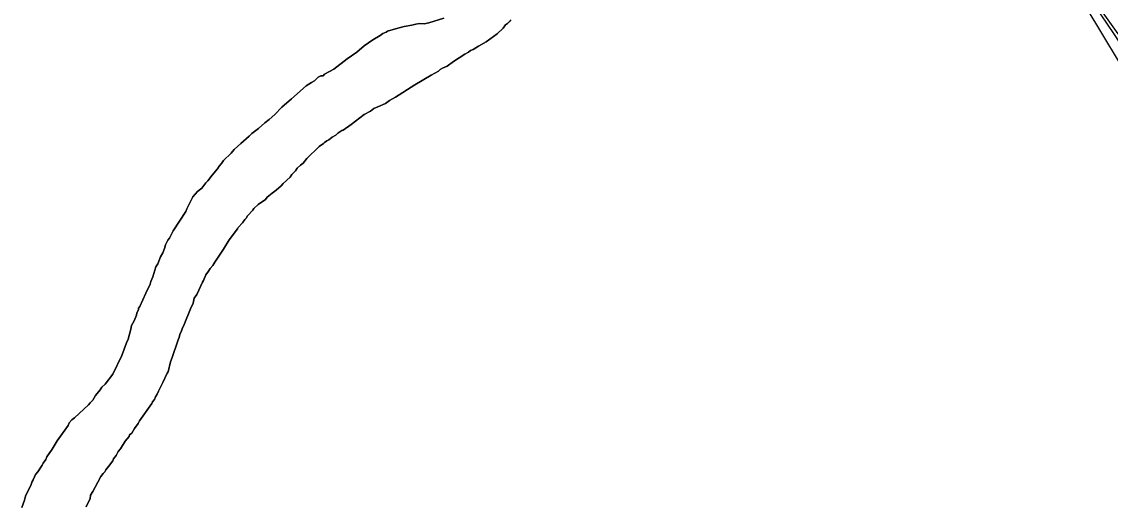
# Model space of a CAD drawing. Extents: x 3187622 to 3225504, y 800805 to 826213.
# Drawn here: x 3192330 to 3193075, y 821855 to 822186 of the extents above; entities that cross this region are included whole.
import ezdxf

# ---------------------------------------------------------------- set-up
doc = ezdxf.new("R2010")
doc.units = 0
for name, color, linetype in [('V-BORW-LINE', 7, 'Continuous'), ('V-SITE-VEGE', 7, 'Continuous'), ('V-TOPO-SHOR', 7, 'Continuous')]:
    doc.layers.add(name, color=color, linetype=linetype)

msp = doc.modelspace()

# ---------------------------------------------------------------- linework, layer by layer
at = {"layer": 'V-BORW-LINE'}
msp.add_lwpolyline([(3193078.31, 822707.53), (3193030.56, 822688.97), (3193008.21, 822677.51), (3192988.91, 822661.96), (3192964, 822633.18), (3192940.33, 822603.21), (3192915.29, 822571.25), (3192892.59, 822538.19), (3192889.58, 822531.35), (3192888.11, 822518.16), (3192889.54, 822507.68), (3192894.44, 822491.96), (3192901.05, 822477.38), (3192965.81, 822354.67), (3193038.45, 822236.41), (3193123.06, 822118.18)], dxfattribs=at)
msp.add_spline([(3193316.85, 822598.58), (3193335.23, 822540.6), (3193410.28, 822427.7), (3193431.93, 822364.3), (3193469.12, 822309.98), (3193521.5, 822255.86), (3193609.23, 822072.56), (3193646.79, 822019.2), (3193676.93, 821957.13), (3193720.79, 821903.14), (3193749.98, 821838.8), (3193830.19, 821730.3), (3193879.71, 821614.86), (3193980.49, 821434.8), (3194001.26, 821375.3), (3194045.64, 821322.89), (3194255.37, 820971.94), (3194278.31, 820910.59), (3194299.82, 820853.02), (3194335.62, 820798.38), (3194443.77, 820680.36), (3194483.44, 820494.4), (3194474.83, 820430.03), (3194362.39, 820338.67), (3194243.42, 820273.69), (3194115.49, 820232.76), (3193985.14, 820192.17), (3193870.95, 820096.91), (3193700.83, 819981.97), (3193642.2, 819950.84), (3193574.53, 819997.4), (3193482.68, 820109.42), (3193411.41, 820226.39), (3193461.02, 820288.31), (3193515.96, 820325.35), (3193569.36, 820370.53), (3193689.7, 820437.29), (3193809.35, 820477.22), (3193921.84, 820552.76), (3193973.73, 820602.01), (3193968.17, 820665.53), (3193943.66, 820740.3), (3193889.61, 820861.46), (3193818.66, 820974.39), (3193871.87, 821026.87), (3193893.16, 821093.52), (3193831.56, 821288.3), (3193761.99, 821415.91), (3193682.09, 821525.66), (3193580.7, 821633.19), (3193582.07, 821571.35), (3193675.74, 821399.36), (3193689.39, 821337.66), (3193682.99, 821269.97), (3193666.03, 821201.07), (3193594.75, 821238.9), (3193552.49, 821298.82), (3193499.03, 821351.22), (3193535.64, 821423.98), (3193485.29, 821613.09), (3193426.35, 821662.5), (3193356.91, 821777.83), (3193308.38, 821900.53), (3193294.27, 821963), (3193279.73, 822022.15), (3193265.13, 822081.57), (3193249.65, 822013.88), (3193262.24, 821951.66), (3193210.33, 822002.36), (3193038.45, 822236.41), (3192901.05, 822477.38), (3192892.59, 822538.19), (3192940.33, 822603.21), (3192988.91, 822661.96), (3193107.58, 822723.07), (3193158.64, 822772.12), (3193217.19, 822790.62), (3193249.51, 822764.99), (3193290.24, 822685.8), (3193316.85, 822598.58)], degree=3, dxfattribs=at)
at = {"layer": 'V-SITE-VEGE'}
for p, q in [((3193058.53, 822196.04), (3193098.72, 822129.03)), ((3192597.25, 822183.65), (3192591.82, 822182.66)), ((3192599.79, 822184.32), (3192597.25, 822183.65)), ((3192602.32, 822184.64), (3192599.79, 822184.32)), ((3192605.56, 822184.58), (3192602.32, 822184.64)), ((3192608.82, 822185.25), (3192605.56, 822184.58)), ((3192618.98, 822188.31), (3192608.82, 822185.25)), ((3192659.68, 822181.67), (3192661.17, 822183.81)), ((3192661.17, 822183.81), (3192662.63, 822184.86)), ((3192662.63, 822184.86), (3192663.73, 822185.93)), ((3192575.47, 822176.46), (3192570.37, 822173.67)), ((3192577.3, 822177.87), (3192575.47, 822176.46)), ((3192579.49, 822178.92), (3192577.3, 822177.87)), ((3192580.58, 822179.62), (3192579.49, 822178.92)), ((3192587.47, 822181.66), (3192580.58, 822179.62)), ((3192591.82, 822182.66), (3192587.47, 822181.66)), ((3192647.97, 822172.14), (3192655.65, 822177.78)), ((3192655.65, 822177.78), (3192659.68, 822181.67)), ((3192564.52, 822169.44), (3192559.4, 822165.2)), ((3192570.37, 822173.67), (3192564.52, 822169.44)), ((3192639.22, 822166.89), (3192642.87, 822169.34)), ((3192642.87, 822169.34), (3192647.97, 822172.14)), ((3192559.4, 822165.2), (3192552.82, 822160.63)), ((3192625.72, 822158.83), (3192633.39, 822163.74)), ((3192633.39, 822163.74), (3192635.94, 822165.14)), ((3192635.94, 822165.14), (3192637.4, 822166.2)), ((3192637.4, 822166.2), (3192639.22, 822166.89)), ((3192543.68, 822153.58), (3192537.48, 822150.08)), ((3192552.82, 822160.63), (3192543.68, 822153.58)), ((3192616.6, 822153.22), (3192618.07, 822154.27)), ((3192618.07, 822154.27), (3192621.34, 822155.66)), ((3192621.34, 822155.66), (3192625.72, 822158.83)), ((3192533.12, 822148), (3192530.55, 822145.52)), ((3192534.94, 822149.05), (3192533.12, 822148)), ((3192536.38, 822149.02), (3192534.94, 822149.05)), ((3192537.48, 822150.08), (3192536.38, 822149.02)), ((3192599.1, 822142.71), (3192610.4, 822149.36)), ((3192610.4, 822149.36), (3192615.5, 822152.16)), ((3192615.5, 822152.16), (3192616.6, 822153.22)), ((3192524.71, 822142.02), (3192514.81, 822133.17)), ((3192528.36, 822144.47), (3192524.71, 822142.02)), ((3192530.55, 822145.52), (3192528.36, 822144.47)), ((3192585.96, 822134.29), (3192599.1, 822142.71)), ((3192514.81, 822133.17), (3192508.22, 822127.52)), ((3192579.03, 822130.08), (3192581.96, 822132.19)), ((3192581.96, 822132.19), (3192585.96, 822134.29)), ((3192508.22, 822127.52), (3192503.44, 822122.55)), ((3192564.46, 822122.4), (3192568.83, 822124.85)), ((3192568.83, 822124.85), (3192571.03, 822126.62)), ((3192571.03, 822126.62), (3192573.94, 822127.65)), ((3192573.94, 822127.65), (3192579.03, 822130.08)), ((3192496.48, 822116.9), (3192492.08, 822113.01)), ((3192499.41, 822119.02), (3192496.48, 822116.9)), ((3192503.44, 822122.55), (3192499.41, 822119.02)), ((3192555.69, 822115.71), (3192564.46, 822122.4)), ((3192487.69, 822109.48), (3192485.85, 822107.71)), ((3192492.08, 822113.01), (3192487.69, 822109.48)), ((3192545.09, 822108.32), (3192546.56, 822109.74)), ((3192546.56, 822109.74), (3192549.12, 822111.49)), ((3192549.12, 822111.49), (3192550.2, 822111.83)), ((3192550.2, 822111.83), (3192555.69, 822115.71)), ((3192480, 822102.77), (3192475.59, 822098.52)), ((3192485.85, 822107.71), (3192480, 822102.77)), ((3192533.77, 822100.58), (3192536.69, 822102.7)), ((3192536.69, 822102.7), (3192537.43, 822103.41)), ((3192537.43, 822103.41), (3192538.89, 822104.46)), ((3192538.89, 822104.46), (3192540.34, 822105.16)), ((3192540.34, 822105.16), (3192542.54, 822106.92)), ((3192542.54, 822106.92), (3192545.09, 822108.32)), ((3192473.38, 822096.03), (3192468.24, 822091.07)), ((3192475.59, 822098.52), (3192473.38, 822096.03)), ((3192525.32, 822092.44), (3192533.77, 822100.58)), ((3192465.28, 822087.16), (3192464.17, 822085.37)), ((3192466.76, 822088.94), (3192465.28, 822087.16)), ((3192468.24, 822091.07), (3192466.76, 822088.94)), ((3192518.71, 822085.7), (3192520.91, 822087.83)), ((3192520.91, 822087.83), (3192522.74, 822089.24)), ((3192522.74, 822089.24), (3192525.32, 822092.44)), ((3192460.49, 822081.11), (3192457.53, 822077.19)), ((3192464.17, 822085.37), (3192460.49, 822081.11)), ((3192509.14, 822075.41), (3192513.91, 822079.65)), ((3192513.91, 822079.65), (3192515.03, 822081.44)), ((3192515.03, 822081.44), (3192517.59, 822083.92)), ((3192517.59, 822083.92), (3192518.71, 822085.7)), ((3192452.38, 822071.51), (3192450.54, 822069.74)), ((3192453.47, 822072.22), (3192452.38, 822071.51)), ((3192456.06, 822075.78), (3192453.47, 822072.22)), ((3192457.53, 822077.19), (3192456.06, 822075.78)), ((3192504.37, 822070.81), (3192507.67, 822073.63)), ((3192507.67, 822073.63), (3192509.14, 822075.41)), ((3192447.23, 822066.19), (3192443.11, 822057.97)), ((3192450.54, 822069.74), (3192447.23, 822066.19)), ((3192491.93, 822060.93), (3192497.04, 822064.44)), ((3192497.04, 822064.44), (3192498.15, 822065.87)), ((3192498.15, 822065.87), (3192501.45, 822068.69)), ((3192501.45, 822068.69), (3192504.37, 822070.81)), ((3192443.11, 822057.97), (3192442.36, 822056.18)), ((3192484.57, 822053.12), (3192488.25, 822057.03)), ((3192488.25, 822057.03), (3192488.99, 822058.09)), ((3192488.99, 822058.09), (3192491.93, 822060.93)), ((3192442.36, 822056.18), (3192433.83, 822042.98)), ((3192481.24, 822048.49), (3192482.73, 822050.63)), ((3192482.73, 822050.63), (3192483.83, 822051.69)), ((3192483.83, 822051.69), (3192484.57, 822053.12)), ((3192433.83, 822042.98), (3192431.21, 822037.98)), ((3192472.02, 822036.75), (3192477.92, 822044.22)), ((3192477.92, 822044.22), (3192478.3, 822045.3)), ((3192478.3, 822045.3), (3192481.24, 822048.49)), ((3192430.11, 822036.56), (3192428.6, 822033.34)), ((3192431.21, 822037.98), (3192430.11, 822036.56)), ((3192468.29, 822030.32), (3192472.02, 822036.75)), ((3192426.71, 822027.96), (3192425.21, 822025.1)), ((3192427.84, 822030.83), (3192426.71, 822027.96)), ((3192428.6, 822033.34), (3192427.84, 822030.83)), ((3192464.96, 822025.69), (3192468.29, 822030.32)), ((3192423.32, 822020.44), (3192421.84, 822018.31)), ((3192425.21, 822025.1), (3192423.32, 822020.44)), ((3192460.88, 822019.27), (3192462.36, 822021.41)), ((3192462.36, 822021.41), (3192464.96, 822025.69)), ((3192421.84, 822018.31), (3192419.92, 822011.48)), ((3192454.56, 822008.92), (3192456.08, 822012.86)), ((3192456.08, 822012.86), (3192457.92, 822015.35)), ((3192457.92, 822015.35), (3192459.04, 822017.14)), ((3192459.04, 822017.14), (3192460.88, 822019.27)), ((3192418.02, 822006.47), (3192415.03, 822000.39)), ((3192418.42, 822008.26), (3192418.02, 822006.47)), ((3192419.92, 822011.48), (3192418.42, 822008.26)), ((3192450.06, 821999.26), (3192453.82, 822007.85)), ((3192453.82, 822007.85), (3192454.56, 822008.92)), ((3192415.03, 822000.39), (3192410.89, 821991.08)), ((3192448.21, 821996.77), (3192450.06, 821999.26)), ((3192410.15, 821990.01), (3192410.13, 821988.93)), ((3192410.89, 821991.08), (3192410.15, 821990.01)), ((3192441.4, 821978.85), (3192445.56, 821989.6)), ((3192445.56, 821989.6), (3192447.43, 821993.54)), ((3192447.43, 821993.54), (3192448.21, 821996.77)), ((3192408.63, 821985.35), (3192407.11, 821981.41)), ((3192409.01, 821986.79), (3192408.63, 821985.35)), ((3192410.13, 821988.93), (3192409.01, 821986.79)), ((3192404.84, 821975.68), (3192402.92, 821968.86)), ((3192405.25, 821978.2), (3192404.84, 821975.68)), ((3192407.11, 821981.41), (3192405.25, 821978.2)), ((3192439.52, 821974.56), (3192439.9, 821975.99)), ((3192439.9, 821975.99), (3192441.4, 821978.85)), ((3192402.92, 821968.86), (3192401.79, 821966.35)), ((3192433.06, 821956.27), (3192437.24, 821968.46)), ((3192437.24, 821968.46), (3192437.99, 821969.9)), ((3192437.99, 821969.9), (3192438.39, 821972.05)), ((3192438.39, 821972.05), (3192439.52, 821974.56)), ((3192401.79, 821966.35), (3192398.75, 821957.75)), ((3192398.75, 821957.75), (3192392.39, 821944.87)), ((3192430.36, 821946.58), (3192431.92, 821953.41)), ((3192431.92, 821953.41), (3192433.06, 821956.27)), ((3192392.39, 821944.87), (3192387.22, 821938.11)), ((3192426.62, 821939.07), (3192429.62, 821945.51)), ((3192429.62, 821945.51), (3192430.36, 821946.58)), ((3192387.22, 821938.11), (3192385.01, 821935.99)), ((3192423.63, 821933.35), (3192426.62, 821939.07)), ((3192380.58, 821930.29), (3192378.72, 821927.08)), ((3192383.9, 821934.2), (3192380.58, 821930.29)), ((3192385.01, 821935.99), (3192383.9, 821934.2)), ((3192421.75, 821929.42), (3192422.87, 821931.2)), ((3192422.87, 821931.2), (3192423.63, 821933.35)), ((3192375.78, 821923.88), (3192366.24, 821915.04)), ((3192376.89, 821925.31), (3192375.78, 821923.88)), ((3192378.72, 821927.08), (3192376.89, 821925.31)), ((3192410.64, 821913.02), (3192419.15, 821924.77)), ((3192419.15, 821924.77), (3192419.53, 821925.85)), ((3192419.53, 821925.85), (3192421, 821927.63)), ((3192421, 821927.63), (3192421.75, 821929.42)), ((3192361.81, 821909.7), (3192354.42, 821899.37)), ((3192362.57, 821911.49), (3192361.81, 821909.7)), ((3192364.41, 821913.63), (3192362.57, 821911.49)), ((3192366.24, 821915.04), (3192364.41, 821913.63)), ((3192405.43, 821904.46), (3192407.29, 821907.67)), ((3192407.29, 821907.67), (3192409.88, 821911.23)), ((3192409.88, 821911.23), (3192410.64, 821913.02)), ((3192401.01, 821899.12), (3192403.59, 821902.32)), ((3192403.59, 821902.32), (3192403.97, 821903.4)), ((3192403.97, 821903.4), (3192405.43, 821904.46)), ((3192351.06, 821893.66), (3192347.36, 821888.32)), ((3192354.42, 821899.37), (3192351.06, 821893.66)), ((3192396.19, 821891.99), (3192397.67, 821893.77)), ((3192397.67, 821893.77), (3192401.01, 821899.12)), ((3192346.61, 821886.53), (3192344.76, 821884.03)), ((3192347.36, 821888.32), (3192346.61, 821886.53)), ((3192389.51, 821881.65), (3192392.47, 821885.56)), ((3192392.47, 821885.56), (3192392.85, 821887)), ((3192392.85, 821887), (3192394.7, 821889.13)), ((3192394.7, 821889.13), (3192396.19, 821891.99)), ((3192341.04, 821877.97), (3192339.57, 821876.19)), ((3192344.01, 821882.6), (3192341.04, 821877.97)), ((3192344.76, 821884.03), (3192344.01, 821882.6)), ((3192385.82, 821877.03), (3192386.92, 821878.09)), ((3192386.92, 821878.09), (3192387.67, 821879.52)), ((3192387.67, 821879.52), (3192389.51, 821881.65)), ((3192337.32, 821871.54), (3192336.56, 821869.39)), ((3192338.06, 821872.61), (3192337.32, 821871.54)), ((3192338.82, 821874.76), (3192338.06, 821872.61)), ((3192339.57, 821876.19), (3192338.82, 821874.76)), ((3192378.74, 821864.53), (3192382.1, 821870.96)), ((3192382.1, 821870.96), (3192384.34, 821874.89)), ((3192384.34, 821874.89), (3192385.82, 821877.03)), ((3192336.56, 821869.39), (3192332.81, 821861.52)), ((3192377.26, 821862.03), (3192378.74, 821864.53)), ((3192332.04, 821858.65), (3192330.15, 821853.63)), ((3192332.81, 821861.52), (3192332.04, 821858.65)), ((3192374.23, 821854.14), (3192376.86, 821859.87)), ((3192376.86, 821859.87), (3192377.26, 821862.03))]:
    msp.add_line(p, q, dxfattribs=at)
at = {"layer": 'V-TOPO-SHOR'}
for points in [[(3192426.71, 822027.96), (3192427.84, 822030.83), (3192428.6, 822033.34), (3192430.11, 822036.56), (3192431.21, 822037.98), (3192433.83, 822042.98), (3192442.36, 822056.18), (3192443.11, 822057.97), (3192447.23, 822066.19), (3192450.54, 822069.74), (3192452.38, 822071.51), (3192453.47, 822072.22), (3192456.06, 822075.78), (3192457.53, 822077.19), (3192460.49, 822081.11), (3192464.17, 822085.37), (3192465.28, 822087.16), (3192466.76, 822088.94), (3192468.24, 822091.07), (3192473.38, 822096.03), (3192475.59, 822098.52), (3192480, 822102.77), (3192485.85, 822107.71), (3192487.69, 822109.48), (3192492.08, 822113.01), (3192496.48, 822116.9), (3192499.41, 822119.02), (3192503.44, 822122.55), (3192508.22, 822127.52), (3192514.81, 822133.17), (3192524.71, 822142.02), (3192528.36, 822144.47), (3192530.55, 822145.52), (3192533.12, 822148), (3192534.94, 822149.05), (3192536.38, 822149.02), (3192537.48, 822150.08), (3192543.68, 822153.58), (3192552.82, 822160.63), (3192559.4, 822165.2), (3192564.52, 822169.44), (3192570.37, 822173.67), (3192575.47, 822176.46), (3192577.3, 822177.87), (3192579.49, 822178.92), (3192580.58, 822179.62), (3192587.47, 822181.66), (3192591.82, 822182.66), (3192597.25, 822183.65), (3192599.79, 822184.32), (3192602.32, 822184.64), (3192605.56, 822184.58), (3192608.82, 822185.25), (3192618.98, 822188.31)], [(3192664.83, 822187.35), (3192663.73, 822185.93), (3192662.63, 822184.86), (3192661.17, 822183.81), (3192659.68, 822181.67), (3192655.65, 822177.78), (3192647.97, 822172.14), (3192642.87, 822169.34), (3192639.22, 822166.89), (3192637.4, 822166.2), (3192635.94, 822165.14), (3192633.39, 822163.74), (3192625.72, 822158.83), (3192621.34, 822155.66), (3192618.07, 822154.27), (3192616.6, 822153.22), (3192615.5, 822152.16), (3192610.4, 822149.36), (3192599.1, 822142.71), (3192585.96, 822134.29), (3192581.96, 822132.19), (3192579.03, 822130.08), (3192573.94, 822127.65), (3192571.03, 822126.62), (3192568.83, 822124.85), (3192564.46, 822122.4), (3192555.69, 822115.71), (3192550.2, 822111.83), (3192549.12, 822111.49), (3192546.56, 822109.74), (3192545.09, 822108.32), (3192542.54, 822106.92), (3192540.34, 822105.16), (3192538.89, 822104.46), (3192537.43, 822103.41), (3192536.69, 822102.7), (3192533.77, 822100.58), (3192525.32, 822092.44), (3192522.74, 822089.24), (3192520.91, 822087.83), (3192518.71, 822085.7), (3192517.59, 822083.92), (3192515.03, 822081.44), (3192513.91, 822079.65), (3192509.14, 822075.41), (3192507.67, 822073.63), (3192504.37, 822070.81), (3192501.45, 822068.69), (3192498.15, 822065.87), (3192497.04, 822064.44), (3192491.93, 822060.93), (3192488.99, 822058.09), (3192488.25, 822057.02), (3192484.57, 822053.12), (3192483.83, 822051.69), (3192482.73, 822050.63), (3192481.24, 822048.49), (3192478.3, 822045.3), (3192477.92, 822044.22), (3192472.02, 822036.75), (3192468.29, 822030.32), (3192464.96, 822025.69), (3192462.36, 822021.41), (3192460.88, 822019.27), (3192459.04, 822017.14), (3192457.92, 822015.35), (3192456.08, 822012.86), (3192454.56, 822008.92), (3192453.82, 822007.85), (3192450.06, 821999.26), (3192448.21, 821996.77), (3192447.43, 821993.54), (3192445.56, 821989.6), (3192441.4, 821978.85), (3192439.9, 821975.99), (3192439.52, 821974.56), (3192438.39, 821972.05), (3192437.99, 821969.9), (3192437.24, 821968.46), (3192433.06, 821956.27)], [(3192330.15, 821853.63), (3192332.04, 821858.65), (3192332.81, 821861.52), (3192336.56, 821869.39), (3192337.32, 821871.54), (3192338.06, 821872.61), (3192338.82, 821874.76), (3192339.57, 821876.19), (3192341.04, 821877.97), (3192344.01, 821882.6), (3192344.76, 821884.03), (3192346.61, 821886.53), (3192347.36, 821888.32), (3192351.06, 821893.66), (3192354.42, 821899.37), (3192361.81, 821909.7), (3192362.57, 821911.49), (3192364.41, 821913.63), (3192366.24, 821915.04), (3192375.78, 821923.88), (3192376.89, 821925.31), (3192378.72, 821927.08), (3192380.58, 821930.29), (3192383.9, 821934.2), (3192385.02, 821935.99), (3192387.22, 821938.11), (3192392.39, 821944.87), (3192398.75, 821957.75), (3192401.79, 821966.35), (3192402.92, 821968.86), (3192404.85, 821975.68), (3192405.25, 821978.2), (3192407.11, 821981.41), (3192408.63, 821985.35), (3192409.01, 821986.79), (3192410.13, 821988.93), (3192410.15, 821990.01), (3192410.89, 821991.08), (3192415.03, 822000.39), (3192418.02, 822006.47), (3192418.42, 822008.26), (3192419.92, 822011.48), (3192421.84, 822018.31), (3192423.32, 822020.44), (3192425.21, 822025.1), (3192426.71, 822027.96)], [(3192433.06, 821956.27), (3192431.92, 821953.41), (3192430.36, 821946.58), (3192429.62, 821945.51), (3192426.62, 821939.07), (3192423.63, 821933.35), (3192422.87, 821931.2), (3192421.75, 821929.42), (3192421, 821927.63), (3192419.53, 821925.85), (3192419.15, 821924.77), (3192410.64, 821913.02), (3192409.88, 821911.23), (3192407.29, 821907.67), (3192405.43, 821904.46), (3192403.97, 821903.4), (3192403.59, 821902.32), (3192401.01, 821899.12), (3192397.67, 821893.77), (3192396.19, 821891.99), (3192394.7, 821889.13), (3192392.85, 821887), (3192392.47, 821885.56), (3192389.51, 821881.65), (3192387.67, 821879.52), (3192386.92, 821878.09), (3192385.82, 821877.03), (3192384.34, 821874.89), (3192382.1, 821870.96), (3192378.74, 821864.53), (3192377.26, 821862.03), (3192376.86, 821859.87), (3192374.23, 821854.14)]]:
    msp.add_lwpolyline(points, dxfattribs=at)

doc.saveas('drawing.dxf')
